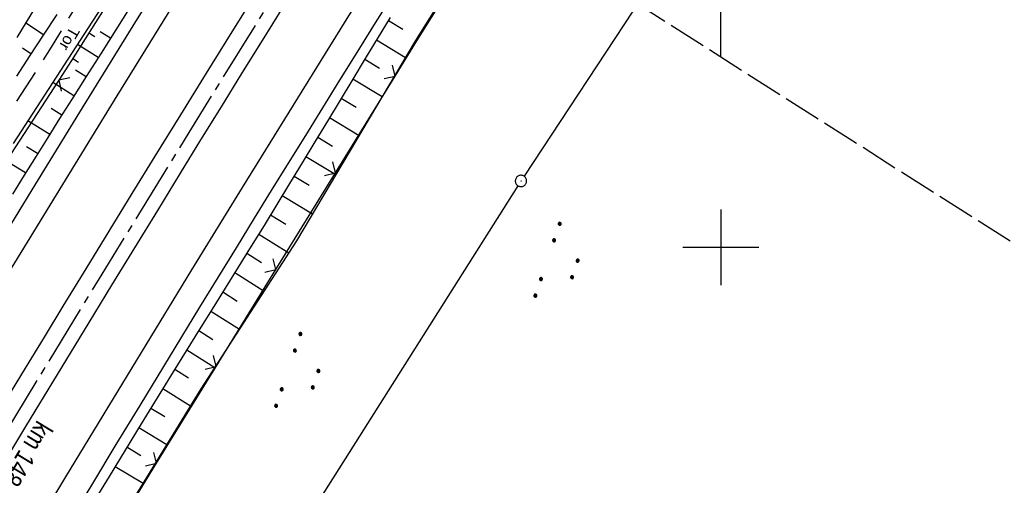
# Model space of a CAD drawing. Extents: x 510526 to 513920, y 467229 to 478797.
# Tile 427 of 467: x 512808 to 512937, y 476969 to 477030. Entities that reach past the tile are written whole.
import ezdxf

# ---------------------------------------------------------------- set-up
doc = ezdxf.new("R2010")
doc.units = 0
doc.header["$LTSCALE"] = 10
doc.header["$MEASUREMENT"] = 0
for name, pattern in [('ACAD_ISO16W100', [73, 15, -6.5, 15, -6.5, 15, -7, 1, -7]), ('ACHSE', [5.5, 4, -0.5, 0.5, -0.5]), ('LT00', [0]), ('LT14', [0.6, 0.5, -0.1])]:
    doc.linetypes.add(name, pattern=pattern)
doc.layers.get('0').update_dxf_attribs({"linetype": 'LT00'})
for name, color, linetype in [('-AX-020', 250, 'ACHSE'), ('-ST-20-5', 250, 'LT00'), ('BAB-KABEL', 220, 'ACAD_ISO16W100'), ('DFK_AB_L', 21, 'LT00'), ('DFK_AB_P', 7, 'LT00'), ('DFK_NUTZUNG', 250, 'LT00'), ('TOR_TEXT', 11, 'Continuous'), ('V87_RASTER', 250, 'LT00'), ('V88_AFBR_BAB', 250, 'LT00'), ('V88_BOESCH', 250, 'LT00'), ('V88_BOSCHUNG', 250, 'LT00'), ('V88_LD_MARK', 250, 'LT00'), ('V88_RASTER', 250, 'LT00'), ('V88_ZAUN', 40, 'LT00')]:
    doc.layers.add(name, color=color, linetype=linetype)
doc.layers.add('-BLATT_87-RAND', color=7, linetype='LT14', plot=False)
doc.styles.add('Arial Fett', font='txt', dxfattribs={"width": 0.8})
doc.styles.add('Beschrift', font='ARIAL.TTF')

# ---------------------------------------------------------------- blocks, each defined once
blk = doc.blocks.new('SYMB0003')
at = {"color": 0, "linetype": 'ByBlock'}
for p, q in [((-0.015712, 0), (0.010166, 0.012015)), ((0, -0.021257), (-0.015712, 0)), ((0.010166, 0.012015), (0, -0.021257))]:
    blk.add_line(p, q, dxfattribs=at)
for points in [[(-0.031395, 0.499013), (-0.093691, 0.491144), (-0.154509, 0.475528), (-0.21289, 0.452414), (-0.267913, 0.422164), (-0.318712, 0.385257), (-0.364484, 0.342274), (-0.404509, 0.293893), (-0.438154, 0.240877), (-0.464888, 0.184062), (-0.484292, 0.124345), (-0.496058, 0.062667), (-0.5, 0)], [(-0.5, 0), (-0.496058, -0.062667), (-0.484292, -0.124345), (-0.464888, -0.184062), (-0.438154, -0.240877), (-0.404509, -0.293893), (-0.364485, -0.342274), (-0.318712, -0.385257), (-0.267914, -0.422164), (-0.21289, -0.452414), (-0.154509, -0.475529), (-0.093691, -0.491144), (-0.031395, -0.499014), (0.031395, -0.499014)], [(0.5, 0), (0.496057, 0.062667), (0.484292, 0.124345), (0.464888, 0.184062), (0.438153, 0.240877), (0.404509, 0.293893), (0.364484, 0.342274), (0.318712, 0.385257), (0.267913, 0.422164), (0.21289, 0.452414), (0.154509, 0.475528), (0.093691, 0.491144), (0.031395, 0.499013), (-0.031395, 0.499013)], [(0.031395, -0.499014), (0.093691, -0.491144), (0.154509, -0.475529), (0.21289, -0.452414), (0.267914, -0.422164), (0.318712, -0.385257), (0.364485, -0.342274), (0.404509, -0.293893), (0.438154, -0.240877), (0.464889, -0.184062), (0.484292, -0.124345), (0.496058, -0.062667), (0.5, 0)]]:
    blk.add_lwpolyline(points, dxfattribs=at)
blk = doc.blocks.new('SYMB0024')
at = {"color": 0, "linetype": 'ByBlock'}
for p, q in [((-0.5, 0.5), (0, 0)), ((0, 0), (0.5, 0.5))]:
    blk.add_line(p, q, dxfattribs=at)
blk = doc.blocks.new('SYMB7111')
at = {"color": 0, "linetype": 'ByBlock'}
for p, q in [((-0.13, 0.202919), (-0.13, 0.177081)), ((-0.125, 0.172895), (-0.125, 0.207105)), ((-0.12, 0.209164), (-0.12, 0.170836)), ((-0.115, 0.170204), (-0.115, 0.209796)), ((-0.11, 0.209164), (-0.11, 0.170836)), ((-0.105, 0.172895), (-0.105, 0.207105)), ((-0.1, 0.202919), (-0.1, 0.177081)), ((-0.095, 0.189874), (-0.095, 0.190146)), ((0.1, 0.202919), (0.1, 0.177081)), ((0.105, 0.172895), (0.105, 0.207105)), ((0.11, 0.209164), (0.11, 0.170836)), ((0.115, 0.170204), (0.115, 0.209796)), ((0.12, 0.209164), (0.12, 0.170836)), ((0.125, 0.172895), (0.125, 0.207105)), ((0.13, 0.202919), (0.13, 0.177081)), ((0.135, 0.189874), (0.135, 0.190146)), ((-0.515, -0.177081), (-0.515, -0.202919)), ((-0.51, -0.207105), (-0.51, -0.172895)), ((-0.505, -0.170836), (-0.505, -0.209164)), ((-0.5, -0.209796), (-0.5, -0.170204)), ((-0.495, -0.170836), (-0.495, -0.209164)), ((-0.49, -0.207105), (-0.49, -0.172895)), ((-0.485, -0.177081), (-0.485, -0.202919)), ((-0.48, -0.190126), (-0.48, -0.189854)), ((-0.285, -0.177081), (-0.285, -0.202919)), ((-0.28, -0.207105), (-0.28, -0.172895)), ((-0.275, -0.170836), (-0.275, -0.209164)), ((-0.27, -0.209796), (-0.27, -0.170204)), ((-0.265, -0.170836), (-0.265, -0.209164)), ((-0.26, -0.207105), (-0.26, -0.172895)), ((-0.255, -0.177081), (-0.255, -0.202919)), ((-0.25, -0.190126), (-0.25, -0.189854)), ((0.255, -0.177081), (0.255, -0.202919)), ((0.26, -0.207105), (0.26, -0.172895)), ((0.265, -0.170836), (0.265, -0.209164)), ((0.27, -0.209796), (0.27, -0.170204)), ((0.275, -0.170836), (0.275, -0.209164)), ((0.28, -0.207105), (0.28, -0.172895)), ((0.285, -0.177081), (0.285, -0.202919)), ((0.29, -0.190126), (0.29, -0.189854)), ((0.485, -0.177081), (0.485, -0.202919)), ((0.49, -0.207105), (0.49, -0.172895)), ((0.495, -0.170836), (0.495, -0.209164)), ((0.5, -0.209796), (0.5, -0.170204)), ((0.505, -0.170836), (0.505, -0.209164)), ((0.51, -0.207105), (0.51, -0.172895)), ((0.515, -0.177081), (0.515, -0.202919)), ((0.52, -0.190126), (0.52, -0.189854))]:
    blk.add_line(p, q, dxfattribs=at)
for points in [[(-0.095, 0.19), (-0.096981, 0.198678), (-0.10253, 0.205637), (-0.11055, 0.209499), (-0.11945, 0.209499), (-0.12747, 0.205637), (-0.133019, 0.198678), (-0.135, 0.19), (-0.133019, 0.181322), (-0.12747, 0.174363), (-0.11945, 0.170501), (-0.11055, 0.170501), (-0.10253, 0.174363), (-0.096981, 0.181322), (-0.095, 0.19)], [(0.135, 0.19), (0.133019, 0.198678), (0.12747, 0.205637), (0.11945, 0.209499), (0.11055, 0.209499), (0.10253, 0.205637), (0.096981, 0.198678), (0.095, 0.19), (0.096981, 0.181322), (0.10253, 0.174363), (0.11055, 0.170501), (0.11945, 0.170501), (0.12747, 0.174363), (0.133019, 0.181322), (0.135, 0.19)], [(-0.48, -0.19), (-0.481981, -0.181322), (-0.48753, -0.174363), (-0.49555, -0.170501), (-0.50445, -0.170501), (-0.51247, -0.174363), (-0.518019, -0.181322), (-0.52, -0.19), (-0.518019, -0.198678), (-0.51247, -0.205637), (-0.50445, -0.209499), (-0.49555, -0.209499), (-0.48753, -0.205637), (-0.481981, -0.198678), (-0.48, -0.19)], [(-0.25, -0.19), (-0.251981, -0.181322), (-0.25753, -0.174363), (-0.26555, -0.170501), (-0.27445, -0.170501), (-0.28247, -0.174363), (-0.288019, -0.181322), (-0.29, -0.19), (-0.288019, -0.198678), (-0.28247, -0.205637), (-0.27445, -0.209499), (-0.26555, -0.209499), (-0.25753, -0.205637), (-0.251981, -0.198678), (-0.25, -0.19)], [(0.29, -0.19), (0.288019, -0.181322), (0.28247, -0.174363), (0.27445, -0.170501), (0.26555, -0.170501), (0.25753, -0.174363), (0.251981, -0.181322), (0.25, -0.19), (0.251981, -0.198678), (0.25753, -0.205637), (0.26555, -0.209499), (0.27445, -0.209499), (0.28247, -0.205637), (0.288019, -0.198678), (0.29, -0.19)], [(0.52, -0.19), (0.518019, -0.181322), (0.51247, -0.174363), (0.50445, -0.170501), (0.49555, -0.170501), (0.48753, -0.174363), (0.481981, -0.181322), (0.48, -0.19), (0.481981, -0.198678), (0.48753, -0.205637), (0.49555, -0.209499), (0.50445, -0.209499), (0.51247, -0.205637), (0.518019, -0.198678), (0.52, -0.19)]]:
    blk.add_lwpolyline(points, dxfattribs=at)

msp = doc.modelspace()

# ---------------------------------------------------------------- linework, layer by layer
at = {"layer": '-AX-020', "ltscale": 0.2, "flags": 128}
msp.add_lwpolyline([(513881.72, 478796.97), (513877.87, 478787.35), (513870.37, 478768.8), (513862.79, 478750.28), (513855.14, 478731.79), (513847.41, 478713.32), (513839.61, 478694.89), (513831.74, 478676.49), (513823.79, 478658.13), (513815.77, 478639.79), (513807.68, 478621.49), (513799.51, 478603.22), (513791.27, 478584.98), (513782.96, 478566.77), (513774.58, 478548.6), (513766.12, 478530.46), (513757.59, 478512.36), (513748.99, 478494.29), (513740.31, 478476.25), (513731.57, 478458.25), (513722.75, 478440.29), (513713.86, 478422.36), (513704.9, 478404.46), (513695.86, 478386.6), (513686.76, 478368.78), (513677.58, 478351), (513668.34, 478333.25), (513659.02, 478315.54), (513649.63, 478297.86), (513640.17, 478280.23), (513630.64, 478262.63), (513621.04, 478245.07), (513611.37, 478227.54), (513601.63, 478210.06), (513591.82, 478192.62), (513586.74, 478183.65), (513576.83, 478166.26), (513566.85, 478148.92), (513556.8, 478131.61), (513546.69, 478114.34), (513536.51, 478097.1), (513526.28, 478079.91), (513515.99, 478062.74), (513505.64, 478045.61), (513495.23, 478028.52), (513484.78, 478011.45), (513474.27, 477994.42), (513463.71, 477977.42), (513453.11, 477960.45), (513442.46, 477943.5), (513431.76, 477926.59), (513421.03, 477909.7), (513410.25, 477892.84), (513399.43, 477876), (513388.58, 477859.18), (513377.69, 477842.39), (513366.77, 477825.62), (513355.82, 477808.87), (513344.83, 477792.14), (513333.82, 477775.43), (513322.78, 477758.74), (513311.72, 477742.06), (513300.63, 477725.4), (513289.52, 477708.75), (513278.39, 477692.12), (513267.24, 477675.5), (513256.08, 477658.89), (513244.9, 477642.29), (513233.71, 477625.7), (513222.5, 477609.12), (513211.29, 477592.54), (513200.07, 477575.97), (513188.84, 477559.41), (513177.6, 477542.84), (513166.37, 477526.28), (513154.8, 477509.24), (513142.5, 477491.11), (513130.2, 477472.99), (513117.9, 477454.86), (513105.61, 477436.73), (513093.33, 477418.59), (513081.06, 477400.44), (513068.81, 477382.28), (513056.57, 477364.12), (513044.34, 477345.94), (513032.14, 477327.75), (513019.96, 477309.55), (513007.8, 477291.33), (512995.67, 477273.09), (512983.57, 477254.83), (512971.49, 477236.55), (512959.45, 477218.25), (512947.45, 477199.93), (512935.48, 477181.58), (512923.55, 477163.21), (512911.66, 477144.81), (512899.82, 477126.38), (512888.03, 477107.93), (512876.28, 477089.44), (512864.58, 477070.92), (512852.94, 477052.36), (512841.35, 477033.77), (512829.82, 477015.15), (512818.35, 476996.49), (512806.94, 476977.79), (512795.6, 476959.05), (512789.64, 476949.14), (512778.41, 476930.34), (512767.24, 476911.5), (512756.13, 476892.61), (512745.1, 476873.69), (512734.14, 476854.72), (512723.25, 476835.72), (512712.42, 476816.68), (512701.67, 476797.59), (512690.98, 476778.47), (512680.37, 476759.31), (512669.82, 476740.11), (512659.35, 476720.87), (512648.95, 476701.6), (512638.61, 476682.28), (512628.35, 476662.93), (512618.16, 476643.54), (512608.04, 476624.11), (512597.99, 476604.65), (512588.01, 476585.15), (512578.1, 476565.61), (512568.26, 476546.04), (512558.5, 476526.43), (512548.8, 476506.79), (512539.18, 476487.11), (512529.63, 476467.4), (512520.15, 476447.65), (512510.75, 476427.87), (512501.42, 476408.05), (512492.16, 476388.2), (512482.97, 476368.31), (512473.85, 476348.4), (512464.81, 476328.44), (512455.84, 476308.46), (512446.94, 476288.44), (512438.12, 476268.39), (512429.37, 476248.31), (512420.69, 476228.2), (512412.09, 476208.05), (512403.56, 476187.88), (512395.11, 476167.67), (512386.72, 476147.43), (512378.42, 476127.17), (512370.18, 476106.87), (512362.02, 476086.54), (512353.94, 476066.18), (512345.92, 476045.79), (512337.99, 476025.38), (512330.13, 476004.93), (512322.34, 475984.46), (512314.63, 475963.96), (512306.99, 475943.43), (512299.43, 475922.87), (512291.94, 475902.28), (512284.53, 475881.67), (512277.19, 475861.03), (512269.93, 475840.36), (512262.74, 475819.67), (512255.63, 475798.95), (512248.6, 475778.21), (512241.64, 475757.44), (512234.76, 475736.64), (512227.95, 475715.82), (512221.22, 475694.97), (512214.57, 475674.11), (512207.99, 475653.21), (512201.49, 475632.29), (512200.13, 475627.89), (512194.28, 475608.79), (512188.5, 475589.67), (512182.78, 475570.54), (512177.14, 475551.38), (512171.56, 475532.2), (512166.05, 475513.01), (512160.62, 475493.79), (512155.26, 475474.55), (512149.97, 475455.29), (512148.09, 475448.36), (512142.91, 475429.07), (512137.8, 475409.77), (512132.78, 475390.44), (512127.83, 475371.09), (512122.96, 475351.72), (512118.16, 475332.33), (512113.45, 475312.92), (512108.81, 475293.5), (512104.25, 475274.06), (512099.76, 475254.59), (512095.36, 475235.11), (512091.03, 475215.62), (512086.78, 475196.1), (512082.61, 475176.57), (512078.52, 475157.02), (512074.51, 475137.46), (512070.57, 475117.88), (512066.72, 475098.28), (512063.24, 475080.25), (512059.53, 475060.62), (512055.9, 475040.98), (512052.34, 475021.33), (512048.86, 475001.67), (512045.44, 474981.99), (512042.08, 474962.3), (512038.79, 474942.6), (512035.56, 474922.89), (512032.39, 474903.18), (512029.27, 474883.45), (512026.2, 474863.71), (512023.18, 474843.97), (512020.21, 474824.22), (512017.28, 474804.47), (512014.39, 474784.7), (512011.54, 474764.94), (512008.73, 474745.16), (512005.95, 474725.39), (512003.2, 474705.61), (512000.47, 474685.82), (511997.78, 474666.03), (511995.1, 474646.24), (511992.44, 474626.45), (511989.8, 474606.65), (511987.17, 474586.85), (511984.55, 474567.05), (511981.94, 474547.25), (511979.34, 474527.45), (511976.74, 474507.69), (511975.13, 474495.38), (511973.48, 474482.82), (511971.82, 474470.25), (511970.17, 474457.69), (511968.51, 474445.13), (511966.84, 474432.57), (511965.15, 474420.02), (511963.46, 474407.46), (511961.75, 474394.91), (511960.03, 474382.35), (511958.28, 474369.81), (511956.52, 474357.26), (511954.73, 474344.72), (511952.92, 474332.18), (511951.08, 474319.64), (511949.21, 474307.11), (511947.31, 474294.58), (511945.38, 474282.06), (511943.41, 474269.55), (511941.4, 474257.04), (511939.35, 474244.53), (511937.27, 474232.04), (511935.14, 474219.55), (511932.96, 474207.07), (511930.74, 474194.59), (511928.46, 474182.13), (511926.14, 474169.68), (511923.76, 474157.23), (511921.32, 474144.8), (511918.83, 474132.38), (511916.28, 474119.97), (511913.66, 474107.57), (511910.98, 474095.19), (511908.24, 474082.82), (511905.43, 474070.46), (511902.54, 474058.13), (511899.59, 474045.81), (511896.56, 474033.5), (511893.47, 474021.26), (511890.29, 474009), (511887.03, 473996.75), (511883.7, 473984.53), (511880.29, 473972.33), (511876.8, 473960.15), (511873.23, 473947.99), (511869.59, 473935.86), (511865.87, 473923.74), (511862.08, 473911.66), (511858.21, 473899.59), (511854.26, 473887.55), (511850.24, 473875.54), (511846.14, 473863.55), (511841.96, 473851.59), (511837.71, 473839.65), (511833.39, 473827.75), (511828.99, 473815.86), (511824.51, 473804.01), (511819.96, 473792.19), (511815.33, 473780.39), (511810.64, 473768.63), (511805.86, 473756.89), (511801.02, 473745.18), (511796.09, 473733.51), (511791.1, 473721.87), (511786.03, 473710.25), (511780.89, 473698.68), (511775.67, 473687.13), (511770.39, 473675.61), (511765.03, 473664.13), (511759.6, 473652.69), (511754.09, 473641.28), (511748.51, 473629.9), (511742.87, 473618.56), (511737.15, 473607.25), (511731.36, 473595.99), (511725.49, 473584.75), (511719.56, 473573.56), (511713.56, 473562.4), (511707.48, 473551.28), (511701.34, 473540.2), (511695.13, 473529.16), (511688.84, 473518.16), (511682.49, 473507.2), (511676.07, 473496.28), (511669.58, 473485.39), (511663.02, 473474.55), (511656.39, 473463.76), (511649.7, 473453), (511642.94, 473442.29), (511636.1, 473431.62), (511629.21, 473420.99), (511622.24, 473410.41), (511615.21, 473399.87), (511608.11, 473389.37), (511600.95, 473378.92), (511593.72, 473368.52), (511586.42, 473358.16), (511579.06, 473347.85), (511571.64, 473337.58), (511564.15, 473327.36), (511556.59, 473317.19), (511548.97, 473307.07), (511541.29, 473297), (511533.54, 473286.97), (511525.74, 473276.99), (511517.86, 473267.07), (511509.93, 473257.19), (511501.93, 473247.36), (511493.87, 473237.58), (511485.75, 473227.86), (511477.57, 473218.19), (511475.55, 473215.81), (511467.29, 473206.2), (511458.98, 473196.64), (511450.61, 473187.13), (511442.18, 473177.67), (511433.71, 473168.25), (511425.19, 473158.87), (511416.62, 473149.54), (511408.01, 473140.24), (511399.37, 473130.98), (511390.68, 473121.76), (511381.96, 473112.57), (511373.2, 473103.41), (511364.42, 473094.28), (511355.61, 473085.17), (511346.77, 473076.1), (511337.91, 473067.04), (511329.03, 473058), (511320.13, 473048.99), (511311.22, 473039.98), (511302.29, 473031), (511293.34, 473022.02), (511284.39, 473013.05), (511275.44, 473004.09), (511266.47, 472995.14), (511255.91, 472984.59), (511236.79, 472965.5), (511230.18, 472958.9), (511223.57, 472952.29), (511216.96, 472945.68), (511210.37, 472939.06), (511203.78, 472932.43), (511197.22, 472925.79), (511190.66, 472919.13), (511184.13, 472912.44), (511177.62, 472905.74), (511171.14, 472899.01), (511164.68, 472892.25), (511158.26, 472885.46), (511151.88, 472878.64), (511145.53, 472871.79), (511139.22, 472864.89), (511132.96, 472857.96), (511126.75, 472850.98), (511120.58, 472843.95), (511114.48, 472836.88), (511109.32, 472830.82), (511103.32, 472823.65), (511097.39, 472816.44), (511091.51, 472809.17), (511085.7, 472801.85), (511079.95, 472794.49), (511074.26, 472787.07), (511068.64, 472779.61), (511063.08, 472772.1), (511057.59, 472764.54), (511052.16, 472756.93), (511046.8, 472749.28), (511041.5, 472741.58), (511036.27, 472733.84), (511031.1, 472726.05), (511026.01, 472718.22), (511020.98, 472710.35), (511016.01, 472702.43), (511011.12, 472694.47), (511006.29, 472686.47), (511001.53, 472678.43), (510996.84, 472670.35), (510992.22, 472662.22), (510987.67, 472654.06), (510983.19, 472645.86), (510978.78, 472637.62), (510974.44, 472629.35), (510970.17, 472621.04), (510965.98, 472612.69), (510961.85, 472604.3), (510957.8, 472595.88), (510953.82, 472587.43), (510949.91, 472578.94), (510946.07, 472570.42), (510942.31, 472561.87), (510938.62, 472553.28), (510935.01, 472544.67), (510931.46, 472536.02), (510928, 472527.34), (510924.6, 472518.64), (510921.29, 472509.9), (510918.04, 472501.14), (510914.87, 472492.35), (510911.78, 472483.53), (510908.76, 472474.69), (510905.82, 472465.82), (510902.96, 472456.92), (510900.17, 472448), (510897.45, 472439.06), (510894.82, 472430.1), (510892.26, 472421.11), (510889.78, 472412.1), (510887.37, 472403.07), (510885.04, 472394.02), (510882.79, 472384.95), (510880.62, 472375.87), (510878.53, 472366.76), (510876.51, 472357.64), (510874.57, 472348.49), (510872.71, 472339.34), (510870.93, 472330.16), (510869.23, 472320.98), (510867.6, 472311.77), (510866.06, 472302.56), (510864.59, 472293.33), (510863.2, 472284.09), (510861.89, 472274.84), (510860.67, 472265.57), (510859.52, 472256.3), (510858.45, 472247.02), (510857.45, 472237.73), (510856.54, 472228.43), (510855.71, 472219.12), (510854.96, 472209.81), (510854.29, 472200.49), (510853.7, 472191.16), (510853.18, 472181.83), (510852.75, 472172.5), (510852.4, 472163.16), (510852.13, 472153.82), (510851.93, 472144.48), (510851.82, 472135.13), (510851.79, 472125.79), (510851.84, 472116.44), (510851.96, 472107.1), (510852.01, 472104.71), (510852.24, 472095.37), (510852.54, 472086.03), (510852.93, 472076.69), (510853.39, 472067.36), (510853.92, 472058.03), (510854.53, 472048.71), (510855.21, 472039.39), (510855.96, 472030.07), (510856.78, 472020.77), (510857.67, 472011.46), (510858.63, 472002.17), (510859.65, 471992.88), (510860.73, 471983.6), (510861.88, 471974.33), (510863.09, 471965.06), (510864.36, 471955.8), (510865.69, 471946.55), (510867.08, 471937.31), (510868.53, 471928.08), (510870.02, 471918.86), (510871.58, 471909.64), (510873.18, 471900.44), (510874.84, 471891.24), (510876.54, 471882.05), (510878.3, 471872.88), (510880.1, 471863.71), (510881.95, 471854.55), (510883.84, 471845.4), (510885.78, 471836.26), (510887.76, 471827.12), (510889.78, 471818), (510891.83, 471808.88), (510893.93, 471799.78), (510896.06, 471790.68), (510898.23, 471781.59), (510900.44, 471772.51), (510902.67, 471763.44), (510904.94, 471754.37), (510907.24, 471745.32), (510909.57, 471736.27), (510911.93, 471727.22), (510914.31, 471718.19), (510916.72, 471709.16), (510919.15, 471700.14), (510921.61, 471691.12), (510924.09, 471682.11), (510926.59, 471673.11), (510929.1, 471664.11), (510931.64, 471655.12), (510934.19, 471646.13), (510936.76, 471637.14), (510939.34, 471628.16), (510941.94, 471619.19), (510944.55, 471610.22), (510947.17, 471601.25), (510949.8, 471592.28), (510952.43, 471583.31), (510955.08, 471574.35), (510957.73, 471565.39), (510960.38, 471556.43), (510963.04, 471547.47), (510967.7, 471531.77), (510970.25, 471523.2), (510975.26, 471506.32), (510980.27, 471489.44), (510985.27, 471472.57), (510990.27, 471455.68), (510995.25, 471438.8), (511000.21, 471421.91), (511005.16, 471405.01), (511010.09, 471388.11), (511014.99, 471371.2), (511019.86, 471354.28), (511024.7, 471337.36), (511029.51, 471320.42), (511034.28, 471303.47), (511039.01, 471286.52), (511043.7, 471269.55), (511048.34, 471252.56), (511052.93, 471235.57), (511057.46, 471218.56), (511061.95, 471201.53), (511066.37, 471184.49), (511070.73, 471167.43), (511075.02, 471150.36), (511079.24, 471133.27), (511083.39, 471116.16), (511086.57, 471102.84), (511090.59, 471085.7), (511094.53, 471068.54), (511098.39, 471051.37), (511102.17, 471034.17), (511105.87, 471016.96), (511109.5, 470999.73), (511113.05, 470982.49), (511116.52, 470965.23), (511119.91, 470947.95), (511123.22, 470930.66), (511126.45, 470913.36), (511129.61, 470896.04), (511132.69, 470878.7), (511135.68, 470861.35), (511138.6, 470843.99), (511141.44, 470826.62), (511144.2, 470809.23), (511146.88, 470791.83), (511149.49, 470774.42), (511152.01, 470757), (511154.45, 470739.56), (511156.82, 470722.12), (511159.1, 470704.66), (511161.31, 470687.19), (511163.44, 470669.72), (511165.49, 470652.23), (511165.64, 470650.9), (511167.87, 470631.02), (511170.03, 470611.14), (511172.1, 470591.25), (511174.1, 470571.35), (511176.01, 470551.44), (511177.85, 470531.52), (511179.53, 470512.55), (511180.88, 470496.34), (511182.16, 470480.14), (511183.36, 470463.92), (511184.48, 470447.7), (511185.52, 470431.48), (511186.48, 470415.25), (511187.36, 470399.01), (511188.16, 470382.77), (511188.88, 470366.53), (511189.52, 470350.29), (511190.08, 470334.04), (511190.56, 470317.79), (511190.96, 470301.53), (511191.28, 470285.28), (511191.52, 470269.02), (511191.68, 470252.76), (511191.76, 470236.51), (511191.77, 470220.25), (511191.69, 470203.99), (511191.53, 470187.73), (511191.29, 470171.47), (511191.24, 470169.01), (511190.91, 470152.75), (511190.5, 470136.5), (511190.02, 470120.25), (511189.47, 470104), (511188.85, 470087.75), (511188.17, 470071.51), (511187.43, 470055.27), (511186.63, 470039.03), (511185.78, 470022.79), (511184.88, 470006.56), (511183.93, 469990.33), (511182.94, 469974.1), (511181.91, 469957.87), (511180.85, 469941.65), (511179.74, 469925.43), (511178.61, 469909.21), (511177.46, 469892.99), (511176.28, 469876.78), (511175.08, 469860.56), (511173.86, 469844.35), (511172.63, 469828.14), (511171.39, 469811.93), (511170.14, 469795.72), (511168.85, 469778.99), (511030.96, 467993.35), (511029.42, 467973.41), (511027.88, 467953.47), (511026.35, 467933.52), (511024.83, 467913.58), (511023.32, 467893.64), (511021.83, 467873.7), (511020.35, 467853.75), (511018.9, 467833.8), (511017.47, 467813.85), (511016.06, 467793.9), (511014.69, 467773.95), (511013.35, 467754), (511012.05, 467734.04), (511010.78, 467714.08), (511009.56, 467694.12), (511008.38, 467674.15), (511007.25, 467654.18), (511006.18, 467634.21), (511005.15, 467614.24), (511004.19, 467594.26), (511003.28, 467574.28), (511002.44, 467554.3), (511001.67, 467534.31), (511000.96, 467514.33), (511000.33, 467494.34), (510999.77, 467474.34), (510999.56, 467465.71), (510999.11, 467445.71), (510998.75, 467425.72), (510998.46, 467405.72), (510998.26, 467385.72), (510998.14, 467365.72), (510998.09, 467345.72), (510998.13, 467325.72), (510998.24, 467305.72), (510998.44, 467285.72), (510998.71, 467265.72), (510999.07, 467245.73), (510999.43, 467229.16)], dxfattribs=at)
at = {"layer": '-BLATT_87-RAND'}
msp.add_lwpolyline([(513217.94, 477919.22), (512721.33, 477138.83), (512963.46, 476984.75), (513460.07, 477765.13), (513217.94, 477919.22)], dxfattribs=at)
at = {"layer": 'BAB-KABEL', "ltscale": 0.03, "flags": 128}
msp.add_lwpolyline([(513339.84, 477816.32), (513312.27, 477774.65), (513284.67, 477733), (513252.5, 477694.41), (513223.88, 477653.5), (513195.8, 477612.12), (513167.63, 477570.87), (513139.88, 477529.3), (513111.79, 477487.92), (513083.81, 477446.45), (513055.84, 477404.98), (513022.49, 477355.03), (513000.51, 477321.52), (512973.12, 477279.62), (512945.42, 477237.87), (512917.58, 477196.22), (512879.16, 477137.5), (512858.34, 477103.22), (512837.39, 477068.95), (512811.45, 477026.06), (512784.2, 476983.9), (512756.65, 476941.56), (512731.12, 476898.63), (512706.39, 476854.96), (512681.95, 476811.1), (512658.87, 476770.39), (512633.74, 476723.05), (512609.82, 476678.97), (512586.03, 476634.72), (512574.46, 476609.04), (512565.77, 476584.24), (512545.21, 476542.92), (512523.45, 476497.74), (512501.77, 476452.47), (512480.25, 476407.17), (512458.85, 476361.79), (512438.56, 476315.94), (512418.18, 476270.12), (512378.72, 476177.83), (512359.89, 476131.36), (512341.35, 476084.78), (512322.58, 476038.31), (512304.82, 475991.34), (512287.68, 475944.24), (512270.28, 475897.17), (512254.12, 475849.7), (512237.77, 475802.28), (512221.53, 475754.82), (512205.86, 475707.19), (512190.78, 475659.38), (512175.78, 475611.52), (512161.52, 475563.42), (512145.69, 475515.8), (512137.73, 475496.07), (512130.63, 475467.92), (512119.03, 475418.91), (512105.58, 475370.55), (512100.73, 475351.1), (512084.18, 475320.51), (512082.62, 475318.67), (512071.99, 475296.24), (512062.06, 475264.37), (512059.32, 475232.9), (512061.87, 475193.18), (512054.82, 475143.1), (512045.69, 475099.99), (512036.29, 475050.9), (512027.27, 475001.72), (512018.22, 474952.55), (512008.9, 474903.42), (512000.14, 474854.23), (511992.36, 474804.85), (511985.27, 474755.37), (511977.39, 474700.85), (511969.41, 474646.42), (511966.53, 474615.2), (511972.8, 474604.79), (511970.05, 474596.16), (511959.57, 474586.37), (511941.91, 474517.48), (511936.85, 474477.77), (511926.66, 474399.73), (511919.97, 474355.38), (511910.09, 474296.61), (511899.45, 474238.13), (511883.78, 474152.68), (511870.29, 474094), (511857.13, 474053.88), (511852.78, 474012.45), (511853.17, 473966.86), (511852.49, 473957.15), (511851.31, 473949.66), (511841.69, 473942.06), (511825.82, 473895.23), (511826.65, 473894.12), (511810.9, 473851.95), (511793.57, 473805.03), (511775.28, 473758.36), (511755.12, 473712.47), (511734.05, 473667.01), (511712.23, 473621.97), (511689.5, 473577.27), (511665.16, 473533.5), (511639.85, 473490.24), (511612.91, 473448.14), (511601.59, 473431.81), (511558.05, 473366.07), (511514.89, 473306.01), (511484.06, 473267.45), (511450.63, 473224.7), (511393.07, 473164.53), (511363.02, 473132.87), (511308.52, 473076.45), (511275.57, 473040.36), (511243.01, 473009.33), (511235.22, 472986.05), (511231.03, 472981.06), (511075.99, 472813.11), (511070.24, 472807.3), (511057.8, 472797.51), (511038.03, 472769.96), (511010.69, 472730.53), (510983.88, 472687.19), (510959.58, 472643.76), (510934.3, 472604.33), (510904.8, 472574.33), (510913.91, 472558.29), (510911.7, 472550.67), (510911.23, 472549.24), (510895.97, 472514.71), (510882.66, 472477.92), (510872.4, 472460.75), (510857.5, 472432.35), (510836.1, 472381.12), (510836.28, 472368.89), (510832.94, 472355.97), (510830.18, 472332.03), (510848.22, 472325.54), (510838.51, 472271.42), (510831.97, 472215.43), (510830.7, 472169.39), (510828.83, 472118.66), (510829.08, 472067.62), (510833.95, 472011.74), (510842.44, 471951.44), (510849.98, 471906.34), (510856.18, 471866.27), (510867.23, 471812.82), (510879.85, 471762.88), (510891.51, 471713.81), (510903.79, 471665.07), (510916.06, 471616.28), (510929.64, 471568.08), (510950.96, 471501.37), (510971.61, 471429.82), (510974.35, 471422.76), (510989.55, 471366.87), (511004.5, 471314.2), (511016.36, 471270.84), (511026.28, 471232.42), (511039.24, 471184.15), (511056.6, 471116.88), (511065.91, 471078.27), (511077.6, 471030.01), (511089.22, 470981.62), (511098.91, 470932.89), (511107.16, 470884.03), (511116.15, 470835.04), (511125.08, 470786.06), (511133.15, 470736.97), (511137.3, 470706.32), (511129.89, 470689.71), (511129.54, 470684.61), (511132.44, 470671.58), (511143.11, 470670.95), (511145.78, 470638.26), (511151.08, 470588.89), (511155.98, 470539.42), (511159.51, 470489.78), (511162.63, 470440.14), (511165.94, 470390.62), (511167.84, 470340.94), (511167.81, 470291.24), (511167.77, 470272.42), (511169.19, 470243.96), (511168.97, 470223.34), (511163.73, 470203.87), (511151.46, 470170.12), (511152.4, 470145.76), (511161.63, 470107.32), (511162.26, 470078.65), (511157.08, 470021.39), (511153.97, 469975.78), (511150.23, 469924.11), (511146.61, 469878.37), (511141.04, 469826.73), (511133.85, 469745.04), (511131.82, 469700.02), (511128.93, 469655.17), (511125.19, 469595.29), (511130.66, 469554.69), (511130.4, 469544.67), (511121.69, 469477.4)], dxfattribs=at)
at = {"layer": 'DFK_AB_L'}
for p, q in [((512962.15, 477143.25), (512874.04, 477009.4)), ((512873.23, 477008.14), (512828.21, 476937))]:
    msp.add_line(p, q, dxfattribs=at)
at = {"layer": 'TOR_TEXT'}
for p, q in [((512816.64, 477028.29), (512817.4, 477027.81)), ((512814.51, 477024.91), (512815.27, 477024.43))]:
    msp.add_line(p, q, dxfattribs=at)
at = {"layer": 'V87_RASTER'}
msp.add_line((512900, 477025.13), (512900, 477043.63), dxfattribs=at)
at = {"layer": 'V88_AFBR_BAB'}
for points in [[(512803.5, 476998.36), (512809.63, 477008.4), (512815.79, 477018.42), (512819.12, 477023.83), (512822.47, 477029.24), (512825.82, 477034.65), (512829.17, 477040.05), (512833.68, 477047.32), (512838.2, 477054.58), (512842.73, 477061.83), (512845.58, 477066.39), (512848.43, 477070.95), (512851.28, 477075.51), (512854.14, 477080.06), (512857.46, 477085.36), (512860.8, 477090.64), (512864.14, 477095.93), (512867.49, 477101.21), (512870.1, 477105.32), (512872.72, 477109.43), (512873.96, 477111.38)], [(512838.86, 477033.9), (512835.47, 477028.44), (512832.09, 477022.98), (512828.71, 477017.51), (512825.34, 477012.04), (512822.3, 477007.1), (512819.26, 477002.15), (512816.23, 476997.19), (512813.2, 476992.24), (512810.72, 476988.17), (512808.25, 476984.09), (512805.78, 476980.02)], [(512856.36, 477032.81), (512854.17, 477029.26), (512851.97, 477025.71), (512849.71, 477022.07), (512847.45, 477018.42), (512845.2, 477014.78), (512842.94, 477011.13), (512840.69, 477007.49), (512838.44, 477003.84), (512836.04, 476999.93), (512833.64, 476996.02), (512831.24, 476992.11), (512828.85, 476988.19), (512826.46, 476984.28), (512823.34, 476979.14), (512820.21, 476974.01), (512817.09, 476968.87), (512813.97, 476963.73)], [(512804.15, 476969.48), (512808.32, 476976.36), (512812.5, 476983.23), (512816.68, 476990.11), (512819.68, 476995.03), (512822.69, 476999.96), (512825.71, 477004.88), (512828.73, 477009.8), (512831.42, 477014.18), (512834.12, 477018.56), (512836.83, 477022.93), (512839.53, 477027.3), (512842.24, 477031.68)]]:
    msp.add_lwpolyline(points, dxfattribs=at)
at = {"layer": 'V88_BOESCH'}
for points in [[(512869.52, 477113.94), (512866.03, 477108.14), (512861.54, 477100.71), (512857.03, 477093.29), (512852.49, 477085.88), (512847.94, 477078.49), (512843.36, 477071.11), (512838.76, 477063.75), (512834.13, 477056.4), (512829.48, 477049.07), (512824.8, 477041.75), (512822.22, 477037.74), (512819.63, 477033.73), (512817.04, 477029.72), (512814.44, 477025.71), (512811.85, 477021.71), (512809.25, 477017.7), (512806.65, 477013.7)], [(512902.21, 477095.05), (512859.72, 477027.28), (512844.02, 477000.86), (512831.42, 476981.36), (512819.24, 476961.46), (512813.9, 476951), (512808.11, 476940.6), (512801.4, 476926.91), (512787.9, 476904.08), (512773.83, 476880.94), (512759.77, 476857.27), (512746.18, 476833.37), (512733.07, 476811.25), (512719.73, 476786.67), (512705.86, 476762.15), (512692.55, 476738.13)], [(512822.12, 477031.78), (512820.18, 477028.7), (512818.24, 477025.63), (512816.29, 477022.55), (512814.35, 477019.48), (512812.78, 477017), (512811.22, 477014.51), (512809.66, 477012.03), (512808.11, 477009.53), (512806.57, 477007.04)], [(512812.39, 477030.73), (512810.62, 477028.02), (512808.84, 477025.31), (512807.07, 477022.61)], [(512807.16, 477027.71), (512808.4, 477029.72), (512809.64, 477031.74)], [(512856.39, 477030.32), (512853.1, 477024.93), (512851.43, 477022.18), (512849.76, 477019.43), (512848.09, 477016.67), (512846.43, 477013.92), (512844.76, 477011.16), (512843.09, 477008.41), (512841.42, 477005.66), (512839.74, 477002.91), (512838.03, 477000.15), (512836.33, 476997.39), (512834.61, 476994.63), (512832.9, 476991.87), (512831.18, 476989.12), (512829.47, 476986.36), (512827.75, 476983.6), (512825.63, 476980.16), (512823.51, 476976.71), (512821.4, 476973.26), (512819.31, 476969.8), (512817.22, 476966.33)]]:
    msp.add_lwpolyline(points, dxfattribs=at)
at = {"layer": 'V88_BOSCHUNG'}
for p, q in [((512810.64, 477028.05), (512808.31, 477029.57)), ((512856.16, 477029.95), (512858.06, 477028.79)), ((512819.48, 477027.59), (512818.12, 477028.44)), ((512817.87, 477025.06), (512815.13, 477026.78)), ((512854.59, 477027.38), (512858.41, 477025.07)), ((512808.99, 477025.54), (512807.86, 477026.28)), ((512853.03, 477024.82), (512854.95, 477023.66)), ((512816.27, 477022.52), (512814.89, 477023.39)), ((512814.67, 477019.99), (512811.87, 477021.74)), ((512851.47, 477022.26), (512855.34, 477019.91)), ((512849.92, 477019.69), (512851.87, 477018.51)), ((512813.06, 477017.45), (512811.65, 477018.34)), ((512811.47, 477014.91), (512808.6, 477016.71)), ((512848.37, 477017.13), (512852.28, 477014.75)), ((512846.82, 477014.56), (512848.78, 477013.37)), ((512809.87, 477012.37), (512808.42, 477013.28)), ((512808.29, 477009.83), (512805.34, 477011.66)), ((512845.26, 477011.99), (512849.21, 477009.6)), ((512843.71, 477009.42), (512845.69, 477008.22)), ((512842.15, 477006.86), (512846.15, 477004.44)), ((512840.59, 477004.31), (512842.6, 477003.08)), ((512839.03, 477001.76), (512843.01, 476999.3)), ((512837.46, 476999.22), (512839.42, 476997.99)), ((512835.88, 476996.67), (512839.75, 476994.25)), ((512834.29, 476994.12), (512836.21, 476992.93)), ((512832.71, 476991.57), (512836.49, 476989.21)), ((512831.12, 476989.02), (512832.99, 476987.86)), ((512829.54, 476986.48), (512833.23, 476984.17)), ((512827.96, 476983.93), (512829.78, 476982.79)), ((512826.37, 476981.37), (512830.04, 476979.11)), ((512824.79, 476978.81), (512826.64, 476977.68)), ((512823.22, 476976.24), (512826.91, 476974)), ((512821.66, 476973.68), (512823.5, 476972.56)), ((512820.1, 476971.12), (512823.78, 476968.89))]:
    msp.add_line(p, q, dxfattribs=at)
at = {"layer": 'V88_LD_MARK'}
for points in [[(512787.12, 476965.44), (512793.41, 476975.84), (512799.72, 476986.23), (512806.04, 476996.61), (512813.2, 477008.31), (512820.38, 477019.98), (512827.58, 477031.64), (512834.81, 477043.29), (512842.06, 477054.92), (512849.33, 477066.54), (512856.62, 477078.15), (512863.93, 477089.75), (512871.26, 477101.33), (512876.66, 477109.82)], [(512894.3, 477099.62), (512891.04, 477094.49), (512884.2, 477083.71), (512877.38, 477072.92), (512870.58, 477062.11), (512863.8, 477051.3), (512857.03, 477040.47), (512850.29, 477029.63), (512843.57, 477018.78), (512836.87, 477007.92), (512830.18, 476997.04), (512823.53, 476986.15), (512813.54, 476969.74), (512803.61, 476953.29)]]:
    msp.add_lwpolyline(points, dxfattribs=at)
at = {"layer": 'V88_RASTER'}
for p, q in [((512900, 477005), (512900, 476995)), ((512905, 477000), (512895, 477000))]:
    msp.add_line(p, q, dxfattribs=at)
at = {"layer": 'V88_ZAUN'}
for p, q in [((512812.67, 477022.08), (512804.49, 477009.51)), ((512849.16, 477009.84), (512857.03, 477022.61)), ((512841.29, 476997.07), (512849.16, 477009.84)), ((512833.43, 476984.3), (512841.29, 476997.07)), ((512825.56, 476971.52), (512833.43, 476984.3)), ((512817.69, 476958.75), (512825.56, 476971.52))]:
    msp.add_line(p, q, dxfattribs=at)
for points in [[(512820.7, 477034.76), (512816.69, 477028.37), (512814.34, 477024.65), (512812.67, 477022.08)], [(512857.03, 477022.61), (512859.89, 477027.25), (512864.95, 477035.35)]]:
    msp.add_lwpolyline(points, dxfattribs=at)

# ---------------------------------------------------------------- block references
at = {"layer": 'DFK_AB_P', "xscale": 1.499999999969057, "yscale": 1.5, "zscale": 1.5, "rotation": 251.2881100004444}
msp.add_blockref('SYMB0003', (512873.63, 477008.77), dxfattribs=at)
at = {"layer": 'DFK_NUTZUNG', "yscale": 10, "zscale": 10}
for p, xscale, rotation in [((512878.94, 476997.77), 10, 251.28826), ((512844.74, 476983.23), 10.00000000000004, 251.2882600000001)]:
    msp.add_blockref('SYMB7111', p, dxfattribs=dict(at, xscale=xscale, rotation=rotation))
at = {"layer": 'V88_ZAUN', "yscale": 2.100000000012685, "zscale": 2.1}
for p, xscale, rotation in [((512812.67, 477022.08), 2.099999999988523, 236.9572790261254), ((512857.03, 477022.61), 2.100000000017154, 58.36787902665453), ((512849.16, 477009.84), 2.100000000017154, 58.36787902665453), ((512841.29, 476997.07), 2.100000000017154, 58.36787902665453), ((512833.43, 476984.3), 2.100000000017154, 58.36787902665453), ((512825.56, 476971.52), 2.100000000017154, 58.36787902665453)]:
    msp.add_blockref('SYMB0024', p, dxfattribs=dict(at, xscale=xscale, rotation=rotation))

# ---------------------------------------------------------------- texts
at = {"layer": '-ST-20-5', "style": 'Arial Fett', "width": 0.8}
msp.add_text(' km 148.0', height=2.5, rotation=-121.2237, dxfattribs=at).set_placement((512810.24, 476977.98))
at = {"layer": 'TOR_TEXT', "style": 'Beschrift'}
msp.add_text('Tor', height=1.5, rotation=239.9697, dxfattribs=at).set_placement((512814.19, 477029.26))

doc.saveas('drawing.dxf')
